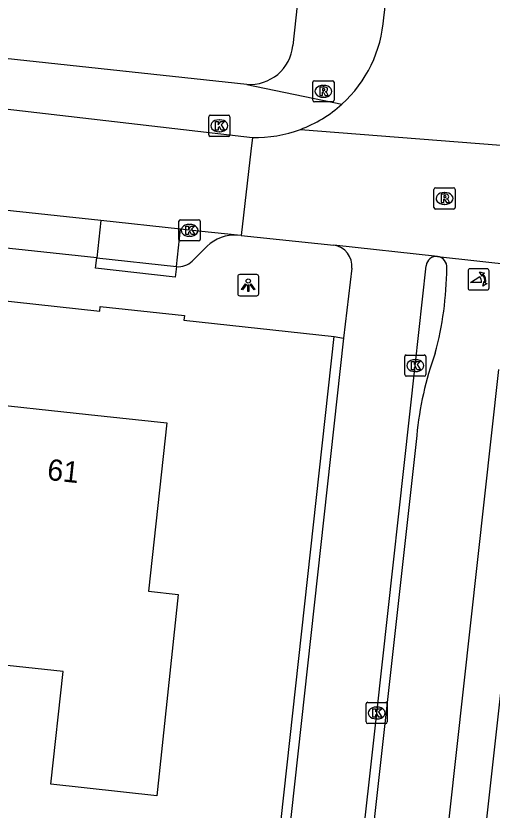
# Model space of a CAD drawing. Extents: x 160457 to 162082, y 388340 to 389736.
# Drawn here: x 161308.93 to 161331.41, y 388468.92 to 388506.39 of the extents above; entities that cross this region are included whole.
import ezdxf

# ---------------------------------------------------------------- set-up
doc = ezdxf.new("R2010")
doc.units = 0
for name, color, linetype in [('IMGEO_Fietspad_gesloten', 7, 'Continuous'), ('IMGEO_Groenvoorziening', 7, 'Continuous'), ('IMGEO_Kolk', 7, 'Continuous'), ('IMGEO_Lichtpunt', 7, 'Continuous'), ('IMGEO_Pand', 7, 'Continuous'), ('IMGEO_Pand_nummerreeks', 7, 'Continuous'), ('IMGEO_Parkeervlak_open', 7, 'Continuous'), ('IMGEO_Poller', 7, 'Continuous'), ('IMGEO_Rijbaan_lokaal_gesloten', 7, 'Continuous'), ('IMGEO_Rijbaan_lokaal_open', 7, 'Continuous'), ('IMGEO_Rioolput', 7, 'Continuous'), ('IMGEO_Voetpad_open', 7, 'Continuous')]:
    doc.layers.add(name, color=color, linetype=linetype)

msp = doc.modelspace()

# ---------------------------------------------------------------- linework, layer by layer
at = {"layer": 'IMGEO_Fietspad_gesloten'}
for points in [[(161331.719, 388489.7), (161324.76, 388426.823), (161320.481, 388393.885), (161316.255, 388361.354), (161316.19, 388360.338), (161316.303, 388359.726)], [(161327.851, 388486.591), (161320.776, 388422.914), (161318.225, 388404.114)]]:
    msp.add_lwpolyline(points, dxfattribs=at)
for centre, radius, start, end in [((161328.774, 388494.543), 0.5, 353.6246, 83.2379), ((161313.396, 388494.607), 15.875, 344.9095, 359.5666), ((161343.494, 388485.114), 15.712, 160.053, 174.6052)]:
    msp.add_arc(centre, radius, start, end, dxfattribs=at)
at = {"layer": 'IMGEO_Groenvoorziening'}
msp.add_lwpolyline([(161321.035, 388464.609), (161323.954, 388491.258)], dxfattribs=at)
at = {"layer": 'IMGEO_Kolk'}
for p, q in [((161318.108, 388501.706), (161318.96, 388501.706)), ((161318.033, 388500.78), (161318.033, 388501.632)), ((161318.521, 388501.486), (161318.546, 388501.486)), ((161319.034, 388501.632), (161319.034, 388500.78)), ((161318.544, 388500.926), (161318.519, 388500.926)), ((161318.96, 388500.706), (161318.108, 388500.706)), ((161316.628, 388495.846), (161316.628, 388496.698)), ((161316.703, 388496.772), (161317.555, 388496.772)), ((161317.116, 388496.552), (161317.141, 388496.552)), ((161317.629, 388496.698), (161317.629, 388495.846)), ((161317.555, 388495.772), (161316.703, 388495.772)), ((161317.139, 388495.992), (161317.114, 388495.992)), ((161327.284, 388489.465), (161327.284, 388490.317)), ((161327.359, 388490.391), (161328.211, 388490.391)), ((161327.772, 388490.171), (161327.797, 388490.171)), ((161328.285, 388490.317), (161328.285, 388489.465)), ((161328.211, 388489.391), (161327.359, 388489.391)), ((161327.795, 388489.611), (161327.77, 388489.611)), ((161325.538, 388474.004), (161326.39, 388474.004)), ((161325.463, 388473.078), (161325.463, 388473.93)), ((161325.951, 388473.784), (161325.976, 388473.784)), ((161326.464, 388473.93), (161326.464, 388473.078)), ((161325.974, 388473.224), (161325.949, 388473.224)), ((161326.39, 388473.004), (161325.538, 388473.004))]:
    msp.add_line(p, q, dxfattribs=at)
for points in [[(161318.108, 388501.706), (161318.96, 388501.706)], [(161318.033, 388500.78), (161318.033, 388501.632)], [(161318.354, 388501.406), (161318.477, 388501.406), (161318.477, 388501.255), (161318.607, 388501.406), (161318.771, 388501.406), (161318.625, 388501.255), (161318.778, 388501.006), (161318.626, 388501.006), (161318.541, 388501.17), (161318.477, 388501.103), (161318.477, 388501.006), (161318.354, 388501.006), (161318.354, 388501.406)], [(161319.034, 388501.632), (161319.034, 388500.78)], [(161318.96, 388500.706), (161318.108, 388500.706)], [(161316.628, 388495.846), (161316.628, 388496.698)], [(161316.703, 388496.772), (161317.555, 388496.772)], [(161316.949, 388496.472), (161317.072, 388496.472), (161317.072, 388496.321), (161317.202, 388496.472), (161317.366, 388496.472), (161317.22, 388496.321), (161317.373, 388496.072), (161317.221, 388496.072), (161317.136, 388496.236), (161317.072, 388496.169), (161317.072, 388496.072), (161316.949, 388496.072), (161316.949, 388496.472)], [(161317.629, 388496.698), (161317.629, 388495.846)], [(161317.555, 388495.772), (161316.703, 388495.772)], [(161327.284, 388489.465), (161327.284, 388490.317)], [(161327.359, 388490.391), (161328.211, 388490.391)], [(161327.605, 388490.091), (161327.728, 388490.091), (161327.728, 388489.94), (161327.858, 388490.091), (161328.022, 388490.091), (161327.876, 388489.94), (161328.029, 388489.691), (161327.877, 388489.691), (161327.792, 388489.855), (161327.728, 388489.788), (161327.728, 388489.691), (161327.605, 388489.691), (161327.605, 388490.091)], [(161328.285, 388490.317), (161328.285, 388489.465)], [(161328.211, 388489.391), (161327.359, 388489.391)], [(161325.538, 388474.004), (161326.39, 388474.004)], [(161325.463, 388473.078), (161325.463, 388473.93)], [(161325.784, 388473.704), (161325.907, 388473.704), (161325.907, 388473.553), (161326.037, 388473.704), (161326.201, 388473.704), (161326.055, 388473.553), (161326.208, 388473.304), (161326.056, 388473.304), (161325.971, 388473.468), (161325.907, 388473.401), (161325.907, 388473.304), (161325.784, 388473.304), (161325.784, 388473.704)], [(161326.464, 388473.93), (161326.464, 388473.078)], [(161326.39, 388473.004), (161325.538, 388473.004)]]:
    msp.add_lwpolyline(points, dxfattribs=at)
for centre, start, end in [((161318.11, 388501.63), 91.552, 178.448), ((161318.11, 388501.63), 91.552, 178.448), ((161318.958, 388501.63), 1.552, 88.448), ((161318.958, 388501.63), 1.552, 88.448), ((161318.11, 388500.782), 181.552, 268.448), ((161318.11, 388500.782), 181.552, 268.448), ((161318.958, 388500.782), 271.552, 358.448), ((161318.958, 388500.782), 271.552, 358.448), ((161316.705, 388496.696), 91.552, 178.448), ((161316.705, 388496.696), 91.552, 178.448), ((161317.553, 388496.696), 1.552, 88.448), ((161317.553, 388496.696), 1.552, 88.448), ((161316.705, 388495.848), 181.552, 268.448), ((161316.705, 388495.848), 181.552, 268.448), ((161317.553, 388495.848), 271.552, 358.448), ((161317.553, 388495.848), 271.552, 358.448), ((161327.361, 388490.315), 91.552, 178.448), ((161327.361, 388490.315), 91.552, 178.448), ((161328.209, 388490.315), 1.552, 88.448), ((161328.209, 388490.315), 1.552, 88.448), ((161327.361, 388489.467), 181.552, 268.448), ((161327.361, 388489.467), 181.552, 268.448), ((161328.209, 388489.467), 271.552, 358.448), ((161328.209, 388489.467), 271.552, 358.448), ((161325.54, 388473.928), 91.552, 178.448), ((161325.54, 388473.928), 91.552, 178.448), ((161326.388, 388473.928), 1.552, 88.448), ((161326.388, 388473.928), 1.552, 88.448), ((161325.54, 388473.08), 181.552, 268.448), ((161325.54, 388473.08), 181.552, 268.448), ((161326.388, 388473.08), 271.552, 358.448), ((161326.388, 388473.08), 271.552, 358.448)]:
    msp.add_arc(centre, 0.0765, start, end, dxfattribs=at)
for centre, major_axis, ratio, start_param, end_param in [((161318.52, 388501.206), (-0.387, 0.002), 0.722429, 4.712389, 7.853982), ((161318.545, 388501.206), (-0.39, 0.002), 0.717154, 1.570796, 4.712389), ((161317.115, 388496.272), (-0.387, 0.002), 0.722429, 4.712389, 7.853982), ((161317.14, 388496.272), (-0.39, 0.002), 0.717154, 1.570796, 4.712389), ((161327.771, 388489.891), (-0.387, 0.002), 0.722429, 4.712389, 7.853982), ((161327.796, 388489.891), (-0.39, 0.002), 0.717154, 1.570796, 4.712389), ((161325.95, 388473.504), (-0.387, 0.002), 0.722429, 4.712389, 7.853982), ((161325.975, 388473.504), (-0.39, 0.002), 0.717154, 1.570796, 4.712389)]:
    msp.add_ellipse(centre, major_axis=major_axis, ratio=ratio, start_param=start_param, end_param=end_param, dxfattribs=at)
at = {"layer": 'IMGEO_Lichtpunt'}
for p, q in [((161320.302, 388494.182), (161319.494, 388494.182)), ((161320.302, 388494.182), (161319.494, 388494.182)), ((161319.4, 388494.087), (161319.4, 388493.28)), ((161319.4, 388494.087), (161319.4, 388493.28)), ((161320.396, 388493.28), (161320.396, 388494.087)), ((161320.396, 388493.28), (161320.396, 388494.087)), ((161319.494, 388493.186), (161320.302, 388493.186)), ((161319.494, 388493.186), (161320.302, 388493.186))]:
    msp.add_line(p, q, dxfattribs=at)
for points in [[(161319.774, 388493.751), (161319.813, 388493.723), (161319.625, 388493.461), (161319.587, 388493.488), (161319.774, 388493.751)], [(161319.876, 388493.703), (161319.923, 388493.703), (161319.923, 388493.381), (161319.876, 388493.381), (161319.876, 388493.703)], [(161319.986, 388493.723), (161320.024, 388493.75), (161320.211, 388493.488), (161320.172, 388493.46), (161319.986, 388493.723)]]:
    msp.add_lwpolyline(points, dxfattribs=at)
msp.add_circle((161319.899, 388493.885), 0.0994, dxfattribs=at)
for centre, start, end in [((161319.494, 388494.087), 90, 180), ((161319.494, 388494.087), 90, 180), ((161320.302, 388494.087), 0, 90), ((161320.302, 388494.087), 0, 90), ((161319.494, 388493.28), 180, 270), ((161319.494, 388493.28), 180, 270), ((161320.302, 388493.28), 270, 0), ((161320.302, 388493.28), 270, 360)]:
    msp.add_arc(centre, 0.0946, start, end, dxfattribs=at)
at = {"layer": 'IMGEO_Pand'}
msp.add_lwpolyline([(161306.586, 388486.183), (161306.818, 388488.186), (161312.364, 388487.59), (161316.052, 388487.193), (161315.192, 388479.248), (161316.583, 388479.098), (161315.576, 388469.598), (161310.582, 388470.141), (161311.157, 388475.46), (161305.416, 388476.08)], dxfattribs=at)
at = {"layer": 'IMGEO_Parkeervlak_open'}
for points in [[(161312.935, 388496.735), (161312.745, 388494.979)], [(161316.507, 388494.561), (161316.699, 388496.327)]]:
    msp.add_lwpolyline(points, dxfattribs=at)
at = {"layer": 'IMGEO_Poller'}
for p, q in [((161330.275, 388494.362), (161330.275, 388493.555)), ((161330.275, 388494.362), (161330.275, 388493.555)), ((161331.177, 388494.457), (161330.369, 388494.457)), ((161331.177, 388494.457), (161330.369, 388494.457)), ((161331.271, 388493.555), (161331.271, 388494.362)), ((161331.271, 388493.555), (161331.271, 388494.362)), ((161330.369, 388493.46), (161331.177, 388493.46)), ((161330.369, 388493.46), (161331.177, 388493.46))]:
    msp.add_line(p, q, dxfattribs=at)
for points in [[(161330.954, 388494.186), (161330.942, 388494.113), (161330.817, 388494.318)], [(161330.817, 388494.318), (161331.048, 388494.252), (161330.977, 388494.22)], [(161330.91, 388493.813), (161330.397, 388493.813), (161330.827, 388494.088)], [(161330.97, 388493.641), (161331.036, 388493.872), (161331.066, 388493.804)], [(161331.102, 388493.777), (161331.174, 388493.766), (161330.97, 388493.641)]]:
    msp.add_lwpolyline(points, dxfattribs=at)
for centre, radius, start, end in [((161330.369, 388494.362), 0.0946, 90, 180), ((161330.369, 388494.362), 0.0946, 90, 180), ((161330.596, 388493.873), 0.476, 351.7527, 41.1691), ((161330.596, 388493.873), 0.516, 349.3569, 42.2912), ((161331.177, 388494.362), 0.0946, 0, 90), ((161331.177, 388494.362), 0.0946, 0, 90), ((161330.582, 388493.863), 0.332, 351.3247, 42.4854), ((161330.369, 388493.555), 0.0946, 180, 270), ((161330.369, 388493.555), 0.0946, 180, 270), ((161331.177, 388493.555), 0.0946, 270, 0), ((161331.177, 388493.555), 0.0946, 270, 0)]:
    msp.add_arc(centre, radius, start, end, dxfattribs=at)
at = {"layer": 'IMGEO_Rijbaan_lokaal_gesloten'}
for points in [[(161326.295, 388506.299), (161326.581, 388508.688)], [(161322.36, 388501.033), (161335.446, 388500)], [(161320.096, 388500.652), (161320.021, 388500), (161319.564, 388496.026)], [(161319.564, 388496.026), (161323.935, 388495.571)], [(161328.833, 388495.039), (161323.935, 388495.571)], [(161328.833, 388495.039), (161334.411, 388494.418)], [(161320.258, 388422.182), (161322.196, 388439.738), (161324.257, 388458.09), (161325.962, 388473.498), (161327.783, 388489.878), (161328.297, 388494.604)], [(161324.784, 388494.486), (161324.401, 388491.184)], [(161324.401, 388491.184), (161321.462, 388464.557)]]:
    msp.add_lwpolyline(points, dxfattribs=at)
for centre, radius, start, end in [((161320.238, 388506.722), 6.072, 312.2451, 356.0063), ((161320.253, 388506.698), 6.044, 290.4047, 312.2935), ((161320.234, 388506.75), 6.099, 268.7045, 290.4007), ((161323.806, 388494.596), 0.984, 353.6072, 82.4784), ((161328.787, 388494.549), 0.493, 84.5896, 173.5337)]:
    msp.add_arc(centre, radius, start, end, dxfattribs=at)
at = {"layer": 'IMGEO_Rijbaan_lokaal_open'}
for points in [[(161295.468, 388503.402), (161306.645, 388502.206), (161320.096, 388500.652)], [(161312.935, 388496.735), (161307.924, 388497.278)], [(161316.699, 388496.327), (161312.935, 388496.735)], [(161319.391, 388496.044), (161317.714, 388496.217), (161316.699, 388496.327)], [(161319.564, 388496.026), (161319.391, 388496.044)]]:
    msp.add_lwpolyline(points, dxfattribs=at)
at = {"layer": 'IMGEO_Rioolput'}
for p, q in [((161322.947, 388502.406), (161322.947, 388503.258)), ((161323.022, 388503.332), (161323.874, 388503.332)), ((161323.948, 388503.258), (161323.948, 388502.406)), ((161323.435, 388503.112), (161323.46, 388503.112)), ((161323.458, 388502.552), (161323.433, 388502.552)), ((161323.874, 388502.332), (161323.022, 388502.332)), ((161328.665, 388497.352), (161328.665, 388498.204)), ((161328.74, 388498.278), (161329.592, 388498.278)), ((161329.153, 388498.058), (161329.178, 388498.058)), ((161329.666, 388498.204), (161329.666, 388497.352)), ((161329.592, 388497.278), (161328.74, 388497.278)), ((161329.176, 388497.498), (161329.151, 388497.498))]:
    msp.add_line(p, q, dxfattribs=at)
for points in [[(161322.947, 388502.406), (161322.947, 388503.258)], [(161323.022, 388503.332), (161323.874, 388503.332)], [(161323.948, 388503.258), (161323.948, 388502.406)], [(161323.536, 388503.03), (161323.284, 388503.032), (161323.284, 388502.632)], [(161323.284, 388502.632), (161323.408, 388502.632), (161323.408, 388502.794), (161323.419, 388502.794)], [(161323.462, 388502.951), (161323.408, 388502.951), (161323.408, 388502.87)], [(161323.408, 388502.87), (161323.46, 388502.87)], [(161323.466, 388502.765), (161323.537, 388502.632), (161323.677, 388502.632), (161323.612, 388502.758)], [(161323.874, 388502.332), (161323.022, 388502.332)], [(161328.665, 388497.352), (161328.665, 388498.204)], [(161328.74, 388498.278), (161329.592, 388498.278)], [(161329.254, 388497.976), (161329.002, 388497.978), (161329.002, 388497.578)], [(161329.666, 388498.204), (161329.666, 388497.352)], [(161329.002, 388497.578), (161329.126, 388497.578), (161329.126, 388497.74), (161329.137, 388497.74)], [(161329.18, 388497.897), (161329.126, 388497.897), (161329.126, 388497.816)], [(161329.126, 388497.816), (161329.178, 388497.816)], [(161329.184, 388497.711), (161329.255, 388497.578), (161329.395, 388497.578), (161329.33, 388497.704)], [(161329.592, 388497.278), (161328.74, 388497.278)]]:
    msp.add_lwpolyline(points, dxfattribs=at)
for centre, radius, start, end in [((161323.024, 388503.256), 0.0765, 91.552, 178.448), ((161323.024, 388503.256), 0.0765, 91.552, 178.448), ((161323.872, 388503.256), 0.0765, 1.552, 88.448), ((161323.872, 388503.256), 0.0765, 1.552, 88.448), ((161323.418, 388502.741), 0.0533, 26.0293, 88.6989), ((161323.444, 388503.059), 0.19, 274.7715, 282.9687), ((161323.468, 388502.855), 0.0964, 77.0061, 93.1865), ((161323.482, 388502.912), 0.0378, 276.6634, 79.6772), ((161323.535, 388502.92), 0.109, 350.3612, 89.416), ((161323.533, 388502.92), 0.112, 277.5842, 350.9817), ((161323.517, 388502.705), 0.108, 29.5134, 73.7905), ((161323.024, 388502.408), 0.0765, 181.552, 268.448), ((161323.024, 388502.408), 0.0765, 181.552, 268.448), ((161323.872, 388502.408), 0.0765, 271.552, 358.448), ((161323.872, 388502.408), 0.0765, 271.552, 358.448), ((161328.742, 388498.202), 0.0765, 91.552, 178.448), ((161328.742, 388498.202), 0.0765, 91.552, 178.448), ((161329.253, 388497.866), 0.109, 350.3612, 89.416), ((161329.59, 388498.202), 0.0765, 1.552, 88.448), ((161329.59, 388498.202), 0.0765, 1.552, 88.448), ((161329.136, 388497.687), 0.0533, 26.0293, 88.6989), ((161329.162, 388498.005), 0.19, 274.7715, 282.9687), ((161329.186, 388497.801), 0.0964, 77.0061, 93.1865), ((161329.2, 388497.858), 0.0378, 276.6634, 79.6772), ((161329.251, 388497.866), 0.112, 277.5842, 350.9817), ((161329.235, 388497.651), 0.108, 29.5134, 73.7905), ((161328.742, 388497.354), 0.0765, 181.552, 268.448), ((161328.742, 388497.354), 0.0765, 181.552, 268.448), ((161329.59, 388497.354), 0.0765, 271.552, 358.448), ((161329.59, 388497.354), 0.0765, 271.552, 358.448)]:
    msp.add_arc(centre, radius, start, end, dxfattribs=at)
for centre, major_axis, ratio, start_param, end_param in [((161323.434, 388502.832), (-0.387, 0.002), 0.722429, 4.712389, 7.853982), ((161323.459, 388502.832), (-0.39, 0.002), 0.717154, 1.570796, 4.712389), ((161329.152, 388497.778), (-0.387, 0.002), 0.722429, 4.712389, 7.853982), ((161329.177, 388497.778), (-0.39, 0.002), 0.717154, 1.570796, 4.712389)]:
    msp.add_ellipse(centre, major_axis=major_axis, ratio=ratio, start_param=start_param, end_param=end_param, dxfattribs=at)
at = {"layer": 'IMGEO_Voetpad_open'}
for points in [[(161320.342, 388590.341), (161329.271, 388572.04), (161322.009, 388504.994)], [(161319.826, 388503.156), (161308.418, 388504.386), (161297.25, 388505.556), (161250.145, 388510.713)], [(161319.826, 388503.156), (161324.32, 388502.227)], [(161248.583, 388499.488), (161312.888, 388492.466), (161312.911, 388492.681), (161316.888, 388492.253), (161316.864, 388492.032), (161323.954, 388491.258)], [(161312.745, 388494.979), (161307.733, 388495.517)], [(161317.956, 388495.518), (161317.249, 388494.822)], [(161316.507, 388494.561), (161316.452, 388494.065), (161312.69, 388494.483), (161312.745, 388494.979)], [(161312.745, 388494.979), (161316.507, 388494.561)], [(161323.954, 388491.258), (161324.401, 388491.184)], [(161326.754, 388428.963), (161333.589, 388490.266)]]:
    msp.add_lwpolyline(points, dxfattribs=at)
for centre, radius, start, end in [((161319.971, 388505.199), 2.048, 265.9369, 354.2552), ((161319.262, 388494.177), 1.872, 86.0348, 134.226), ((161316.607, 388495.463), 0.907, 263.692, 315.0668)]:
    msp.add_arc(centre, radius, start, end, dxfattribs=at)

# ---------------------------------------------------------------- texts
at = {"layer": 'IMGEO_Pand_nummerreeks'}
msp.add_text('61', height=1, rotation=353.8621, dxfattribs=at).set_placement((161310.376, 388484.504))

doc.saveas('drawing.dxf')
